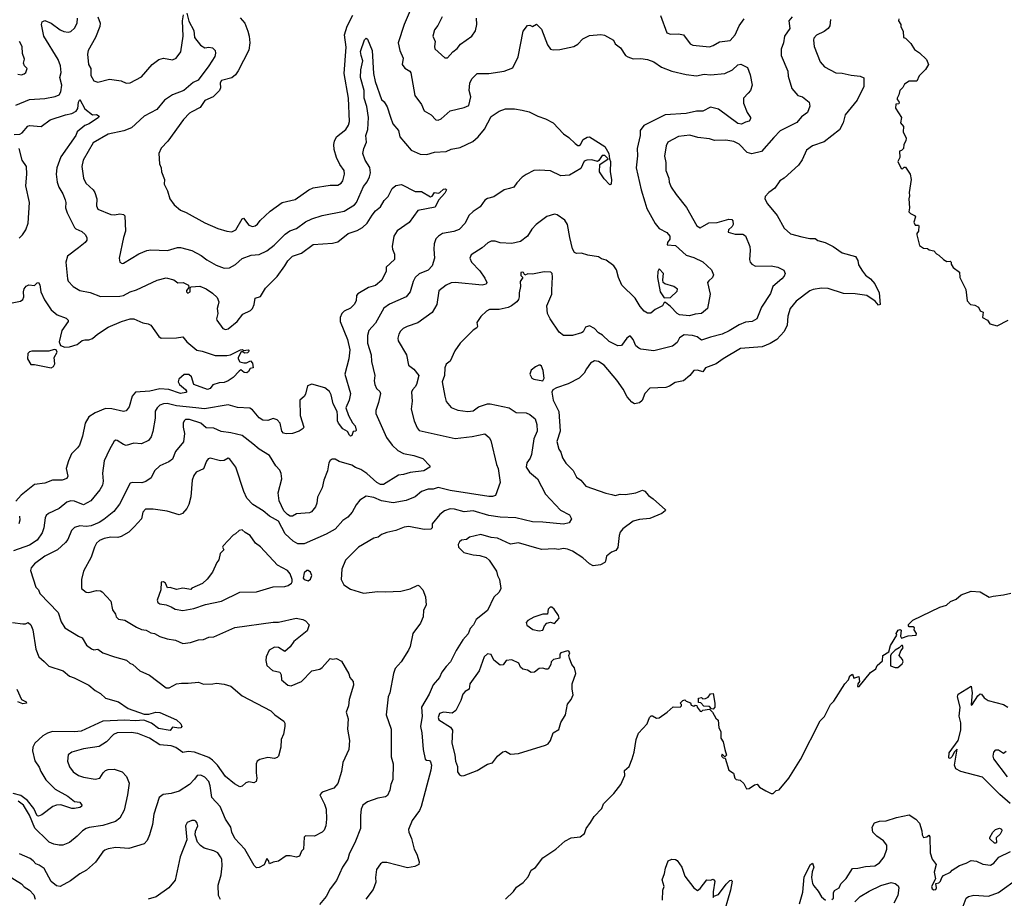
# Model space of a CAD drawing. Extents: x 1678759 to 1859541, y 384609 to 522867.
# Tile 358 of 466: x 1787910 to 1795541, y 419333 to 426143. Entities that reach past the tile are written whole.
import ezdxf

# ---------------------------------------------------------------- set-up
doc = ezdxf.new("R2010")
doc.units = 0

msp = doc.modelspace()

# ---------------------------------------------------------------- linework, layer by layer
at = {"layer": '0CON20XD'}
for points in [[(1787881.1, 425481.1), (1787985.4, 425524.6), (1788105, 425532.5), (1788185, 425547.5), (1788215, 425561.9), (1788229.5, 425585), (1788236.8, 425635), (1788220.3, 425695), (1788230, 425735), (1788226.6, 425785), (1788206.7, 425835), (1788096.8, 426015), (1788078.9, 426105), (1788085, 426126.7), (1788105, 426135.8), (1788155, 426115.7), (1788224.7, 426064.7), (1788252.7, 426052.7), (1788285, 426047.1), (1788305, 426051.8), (1788335, 426077.1), (1788355.3, 426115), (1788358.4, 426155)], [(1789206, 426195), (1789221.9, 426131.9), (1789258.5, 426058.5), (1789265.9, 426005), (1789310.8, 425945), (1789345, 425924), (1789375, 425929.2), (1789405, 425924.2), (1789424.3, 425905), (1789427.3, 425885), (1789421.2, 425858.8), (1789376.2, 425785), (1789292.2, 425675), (1789255, 425655.6), (1789181.4, 425595), (1789095, 425560.8), (1789031.8, 425518.2), (1788972.2, 425447.8), (1788875.6, 425395), (1788775.3, 425304.7), (1788717.6, 425282.4), (1788595, 425256.4), (1788480.5, 425189.5), (1788401.9, 425055), (1788391.9, 425005), (1788404, 424915), (1788422, 424875), (1788478.8, 424825), (1788493, 424803), (1788507.5, 424755), (1788505, 424700), (1788516.7, 424675), (1788615, 424632.5), (1788645, 424630), (1788685, 424638), (1788715, 424632), (1788725, 424622.5), (1788730.6, 424505), (1788714.3, 424455), (1788682, 424295), (1788685, 424262.5), (1788703.6, 424253.6), (1788715, 424256.7), (1788831.9, 424328.1), (1788895, 424354.5), (1788925, 424359.5), (1789055, 424354.4), (1789133.6, 424376.4), (1789156.5, 424376.5), (1789245, 424354.4), (1789316, 424316), (1789361.4, 424281.4), (1789431.4, 424241.4), (1789495, 424217.5), (1789535, 424220), (1789582.5, 424245), (1789635, 424291.4), (1789705, 424317.5), (1789766.9, 424323.1), (1789825, 424350.6), (1789882.9, 424395), (1789968.6, 424481.4), (1790004.6, 424505.4), (1790056, 424525), (1790125, 424576.7), (1790175, 424600), (1790254.6, 424625.4), (1790425, 424658.9), (1790505, 424708.9), (1790520, 424725), (1790575, 424850.8), (1790604.2, 424885.8), (1790621.8, 424925), (1790629.7, 424955), (1790622.4, 424997.6), (1790586.5, 425055), (1790570.5, 425105), (1790577.5, 425145), (1790598.2, 425195), (1790592.5, 425245), (1790607.1, 425292.9), (1790613.3, 425385), (1790599.6, 425469.6), (1790579.6, 425535), (1790578.8, 425595), (1790552.5, 425695), (1790554.6, 425755), (1790569.5, 425825), (1790555.6, 425865), (1790552.3, 425897.7), (1790582.7, 425987.3), (1790595, 425998.8), (1790605, 425993.3), (1790642.5, 425905), (1790650.9, 425725), (1790664.4, 425664.4), (1790713.8, 425523.8), (1790735, 425506.2), (1790757.6, 425467.6), (1790783.3, 425386.7), (1790800.6, 425335), (1790845.4, 425285), (1790856, 425235), (1790945, 425132.5), (1791015, 425101.1), (1791065, 425098.5), (1791125, 425115.5), (1791215, 425121.1), (1791255, 425140.6), (1791325, 425152.2), (1791421.3, 425198.7), (1791464.2, 425235), (1791513.1, 425295), (1791565, 425393.1), (1791625, 425434.4), (1791675, 425451.1), (1791745, 425452.5), (1791805, 425443.1), (1791858.7, 425428.7), (1791925, 425396.2), (1791985, 425376), (1792045, 425343.8), (1792125, 425258), (1792165, 425230), (1792215, 425183.8), (1792235, 425168.8), (1792245, 425168.8), (1792256, 425175), (1792276.2, 425213.8), (1792307.1, 425232.9), (1792325, 425235.8), (1792445, 425161.2), (1792475, 425106.7), (1792480, 425065), (1792489.2, 425045), (1792485.5, 424965), (1792497.1, 424905), (1792495, 424867.5), (1792485, 424863.3), (1792438.8, 424908.8), (1792404.2, 424965), (1792405, 425020), (1792470, 425065), (1792445, 425090), (1792425, 425090), (1792399.3, 425050.7), (1792387, 425043), (1792345, 425057.1), (1792305, 425054.2), (1792285, 425045.8), (1792259.7, 424990.3), (1792171.4, 424938.6), (1792105, 424932.9), (1792025, 424970.4), (1791935, 424976.7), (1791895, 424973.1), (1791835.6, 424944.4), (1791805, 424922), (1791761.7, 424878.3), (1791740, 424845), (1791705, 424835.6), (1791665, 424825.6), (1791585, 424771.4), (1791535, 424757.5), (1791516.2, 424745), (1791478, 424692), (1791425, 424656.9), (1791392, 424625), (1791362, 424565), (1791315, 424517.1), (1791275, 424501.5), (1791186.7, 424485), (1791154.7, 424465.3), (1791136.2, 424443.8), (1791123.3, 424405), (1791118.6, 424365), (1791124, 424295), (1791107.5, 424235), (1791075, 424202.5), (1791005, 424172.7), (1790974, 424146), (1790958.5, 424115), (1790936.9, 424035), (1790904, 423996), (1790775, 423937.8), (1790732.6, 423907.4), (1790668.3, 423791.7), (1790616.9, 423733.1), (1790605.6, 423695.6), (1790605.5, 423635), (1790633.3, 423545), (1790635.6, 423495), (1790661.4, 423385), (1790658.1, 423345), (1790663.3, 423315), (1790674.4, 423285), (1790700.3, 423260.3), (1790705.7, 423245.7), (1790691.1, 423175), (1790670.6, 423115), (1790669.7, 423089.7), (1790753.1, 422905), (1790797.1, 422845), (1790840, 422805), (1790885, 422781.1), (1790965, 422765.5), (1791035, 422742.2), (1791088, 422685), (1791089.2, 422675), (1791042.5, 422645), (1790935, 422633.6), (1790885, 422617.1), (1790845, 422612.2), (1790729.5, 422540.5), (1790705, 422540.3), (1790676.7, 422556.7), (1790600.7, 422625), (1790555, 422655.8), (1790511.5, 422671.5), (1790485, 422690.8), (1790385, 422718.9), (1790355, 422735.6), (1790332.7, 422737.3), (1790315, 422726.7), (1790305, 422707.5), (1790294.3, 422645), (1790266.7, 422575), (1790253.5, 422515), (1790217.6, 422442.4), (1790212.5, 422395), (1790202.2, 422367.8), (1790170.5, 422329.5), (1790155, 422321.1), (1790055, 422312.1), (1790025, 422294.3), (1790005, 422295.5), (1789985, 422306.8), (1789957.8, 422335), (1789920, 422415), (1789912.7, 422475), (1789941.5, 422585), (1789936.5, 422625), (1789925, 422651.2), (1789895.8, 422685), (1789845, 422764.3), (1789764.6, 422814.6), (1789717.5, 422855)], [(1788514.6, 426164.6), (1788532.7, 426115), (1788530.5, 426089.5), (1788497.9, 426005), (1788440.4, 425905), (1788434.6, 425875), (1788442.9, 425795), (1788460.4, 425765), (1788460.2, 425710.2), (1788485, 425670), (1788515, 425658.9), (1788605, 425683.1), (1788695, 425668.6), (1788735, 425650.6), (1788765, 425652.5), (1788855, 425699.5), (1788935.4, 425794.6), (1788988.8, 425835), (1789025, 425844.4), (1789095, 425833.3), (1789122.5, 425845), (1789158.9, 425895), (1789175.6, 426015), (1789170.8, 426135), (1789179.5, 426180.5)], [(1789618.3, 426158.3), (1789654, 426115), (1789678.5, 426055), (1789688.8, 426015), (1789692.3, 425965), (1789685, 425906.7), (1789604.2, 425745.8), (1789581.2, 425715), (1789555, 425692.9), (1789475, 425672.9), (1789463.8, 425655), (1789466, 425615), (1789458.8, 425595), (1789410, 425545), (1789343.5, 425516.5), (1789307.9, 425462.1), (1789245, 425429.2), (1789225, 425418), (1789179.7, 425370.3), (1789058.8, 425201.2), (1789005, 425147.5), (1788987.5, 425105), (1788993.3, 425025), (1789007.5, 424995), (1789010, 424965), (1789031.2, 424905), (1789029.5, 424869.5), (1789055, 424817.5), (1789074, 424755), (1789107.3, 424707.3), (1789156.8, 424666.8), (1789199.3, 424649.3), (1789345, 424569.4), (1789445, 424525.7), (1789515, 424504.2), (1789555, 424499.4), (1789584.3, 424515), (1789635, 424600), (1789645, 424604), (1789685, 424550.6), (1789715, 424541.4), (1789735, 424546), (1789752.7, 424557.3), (1789774.3, 424585.7), (1789850.7, 424659.3), (1789944, 424725), (1790045, 424750), (1790152, 424825), (1790185, 424840.6), (1790315, 424859.4), (1790375, 424861.4), (1790402, 424875), (1790414.6, 424895.4), (1790426.7, 424946.7), (1790425.6, 424975), (1790390.7, 425020.7), (1790366.4, 425075), (1790347.8, 425137.8), (1790343.6, 425175), (1790348.6, 425201.4), (1790365, 425234), (1790438.3, 425291.7), (1790458.1, 425325), (1790465.6, 425355), (1790459.4, 425535), (1790424.1, 425725), (1790439.5, 425930.5), (1790426.4, 426025), (1790447.8, 426092.2), (1790493, 426177)], [(1793896, 426165), (1793870, 426135), (1793878.6, 426075), (1793838.5, 426015), (1793831.1, 425965), (1793812.2, 425915), (1793811.9, 425865), (1793864.2, 425745), (1793867.1, 425705), (1793895, 425610), (1793940, 425555), (1793976.7, 425545), (1794027.5, 425505), (1794033, 425473), (1794016, 425425), (1793969.3, 425390.7), (1793933.6, 425346.4), (1793805, 425280.5), (1793755, 425230), (1793658.9, 425121.1), (1793585, 425104.4), (1793549.2, 425115), (1793485, 425177.3), (1793445, 425199.2), (1793381.7, 425208.3), (1793295, 425205.6), (1793255, 425218.5), (1793165, 425229.5), (1793105, 425249.4), (1793015, 425236.9), (1792934.4, 425195), (1792919.5, 425165), (1792907.1, 425085), (1792918.6, 425035), (1792918.1, 424975), (1792941.9, 424915), (1792944.6, 424884.6), (1792960, 424845), (1792997.6, 424787.6), (1793077.6, 424687.6), (1793157.5, 424545), (1793185, 424530.8), (1793252.3, 424567.7), (1793315, 424572.1), (1793405, 424598.3), (1793430, 424595), (1793437.8, 424585), (1793439.4, 424555), (1793430.8, 424539.2), (1793403.1, 424515), (1793401.2, 424495), (1793455, 424480), (1793515, 424482), (1793535, 424466.7), (1793569.2, 424385), (1793572.5, 424355), (1793565.7, 424285), (1793571.4, 424265), (1793585, 424248), (1793613.2, 424233.2), (1793735, 424235.8), (1793785, 424226), (1793831.2, 424201.2), (1793842, 424175), (1793836.2, 424155), (1793818, 424135), (1793746.1, 424073.9), (1793728, 424022), (1793658.2, 423915), (1793624.2, 423825), (1793587.4, 423802.6), (1793535, 423797.7), (1793485, 423777.8), (1793409, 423731), (1793355, 423706.2), (1793265, 423683.5), (1793195, 423660), (1793160, 423685), (1793125, 423695.3), (1793059.4, 423700.6), (1793025, 423676), (1793005, 423640.8), (1792968.3, 423611.7), (1792825, 423577.5), (1792725, 423590), (1792707.7, 423597.7), (1792684.4, 423614.4), (1792664.5, 423664.5), (1792645, 423690), (1792635, 423690), (1792615.7, 423674.3), (1792575, 423618.8), (1792545, 423616.2), (1792479.3, 423649.3), (1792426.8, 423696.8), (1792395, 423716.2), (1792365, 423748.6), (1792325, 423770), (1792295, 423760), (1792276.2, 423725), (1792265, 423716.2), (1792195, 423696), (1792125, 423696.2), (1792092.1, 423722.1), (1792022, 423825), (1792001.4, 423865), (1791995.6, 423925), (1792033.3, 424015), (1792034.5, 424045.5), (1792040.3, 424150.3), (1792035.8, 424175), (1792025.7, 424185.7), (1791975, 424189.2), (1791885, 424170), (1791847, 424173), (1791825, 424162.5), (1791815, 424182.5), (1791805, 424186.7), (1791795, 424182.5), (1791795, 424160), (1791810, 424145), (1791790, 424115), (1791792, 424075), (1791780, 424025), (1791780, 423995), (1791775.6, 423975), (1791761.9, 423955), (1791722, 423925), (1791695, 423913.3), (1791625, 423898), (1791551.9, 423898.1), (1791527.5, 423885), (1791485, 423843.3), (1791453.3, 423795), (1791457.5, 423765), (1791452.5, 423755), (1791424.3, 423735.7), (1791324.3, 423635.7), (1791282.9, 423577.1), (1791245, 423497.5), (1791215.7, 423474.3), (1791205.6, 423445), (1791203.1, 423385), (1791183.3, 423335), (1791204.3, 423225), (1791215, 423183.3), (1791255, 423136), (1791305.8, 423115.8), (1791382.9, 423107.1), (1791425, 423112.2), (1791465, 423141.4), (1791534.6, 423165.4), (1791555, 423165.6), (1791703.5, 423133.5), (1791757.4, 423097.4), (1791835, 423097.1), (1791865, 423082), (1791905, 423048.8), (1791919.2, 423005), (1791920.6, 422955), (1791894.4, 422895), (1791876.8, 422773.2), (1791866, 422745), (1791840.9, 422709.1), (1791834.5, 422675), (1791862.2, 422635), (1791922.9, 422585), (1791984.4, 422465), (1792102.6, 422342.6), (1792170, 422305), (1792186.7, 422275), (1792167.3, 422242.7), (1792125, 422233.1), (1791965, 422249.5), (1791885, 422251.1), (1791755, 422280.8), (1791635, 422287.1), (1791545, 422300.3), (1791425, 422335.9), (1791355, 422329.1), (1791279.4, 422349.4), (1791245, 422350.5), (1791203.6, 422335), (1791165, 422308.9), (1791108, 422235), (1791107.1, 422205), (1791096.7, 422195), (1791045, 422191.2), (1790924.6, 422215.4), (1790889.3, 422210.7), (1790825, 422184.5), (1790755, 422168.1), (1790715, 422152.9), (1790687.8, 422132.2), (1790655, 422123.1), (1790535, 422054.4), (1790436.3, 421953.7)], [(1794194.4, 426145), (1794189.2, 426095), (1794175.4, 426074.6), (1794145, 426050.6), (1794085, 426022), (1794065, 425998.8), (1794061.4, 425985), (1794066.9, 425935), (1794115, 425816.7), (1794148.3, 425778.3), (1794235, 425730.4), (1794285, 425728.5), (1794355, 425712.3), (1794425, 425706.7), (1794452.3, 425692.3), (1794451.4, 425625), (1794401.7, 425518.3), (1794308, 425405), (1794292.5, 425345), (1794265, 425288.8), (1794145, 425196), (1794055, 425164.3), (1794009.1, 425130.9), (1793975, 425056.2), (1793945.8, 425015), (1793835, 424915.8), (1793802, 424895), (1793762.6, 424837.4), (1793716.7, 424805), (1793687.7, 424772.3), (1793686, 424755), (1793706, 424715), (1793780.8, 424625), (1793835, 424528), (1793883.2, 424483.2), (1793971.1, 424461.1), (1794035, 424446.7), (1794075, 424447.1), (1794095, 424430.8), (1794153.3, 424415), (1794215.5, 424385.5), (1794285, 424336.9), (1794388.1, 424308.1), (1794406.4, 424276.4), (1794412.2, 424242.2), (1794441.4, 424195), (1794465, 424163.8), (1794505, 424133.3), (1794536.9, 424095), (1794571.2, 424025), (1794580, 423935), (1794565, 423930), (1794540.9, 423960.9), (1794474.7, 424004.7), (1794385, 424017.1), (1794295, 424020.7), (1794175, 424060.3), (1794125, 424062.5), (1794058.9, 424051.1), (1794035, 424041.1), (1793928.5, 423961.5), (1793881.4, 423905), (1793864.2, 423845), (1793858.6, 423775), (1793835, 423726.7), (1793777.5, 423665), (1793726.1, 423633.9), (1793665, 423608.2), (1793495.4, 423594.6), (1793362, 423515), (1793308.8, 423475), (1793225, 423444), (1793205, 423412.5), (1793164.2, 423425.8), (1793135, 423424), (1793104.2, 423385), (1793055.3, 423344.7), (1792990.2, 423329.8), (1792946.9, 423303.1), (1792916.7, 423293.3), (1792795, 423286.7), (1792754.1, 423245.9), (1792735, 423190.8), (1792715, 423174.2), (1792675.9, 423165.9), (1792655, 423178), (1792619.2, 423219.2), (1792588.1, 423278.1), (1792538.2, 423348.2), (1792439.5, 423465), (1792395, 423492.7), (1792365, 423499.6), (1792335, 423480.6), (1792302.4, 423437.6), (1792285.9, 423404.1), (1792245, 423365.6), (1792159.8, 423320.2), (1792069.4, 423290.6), (1792042.5, 423275), (1792034.2, 423255.8), (1792044.5, 423195), (1792089.6, 423105), (1792099.6, 422955), (1792072.7, 422872.7), (1792087.5, 422815), (1792105, 422790), (1792117.5, 422747.5), (1792143.3, 422705), (1792199.1, 422649.1), (1792225, 422596.2), (1792258.8, 422575), (1792297, 422527), (1792452, 422472), (1792498.3, 422461.7), (1792525, 422455.7), (1792565, 422464.2), (1792605, 422462.9), (1792684.1, 422475.9), (1792736.4, 422496.4), (1792755, 422487.5), (1792783.3, 422455), (1792820.2, 422430.2), (1792916.2, 422345), (1792913.3, 422335), (1792886.7, 422315), (1792795, 422277.1), (1792715, 422270), (1792665, 422255.6), (1792584.2, 422195.8), (1792565, 422171.9), (1792555.3, 422145), (1792545, 422051.5), (1792530.6, 422029.4), (1792496, 422015), (1792458, 421985), (1792451.2, 421945), (1792444.1, 421935.9), (1792411.2, 421918.8), (1792355, 421910.6), (1792326.3, 421926.3), (1792275, 421972.9), (1792193.3, 422023.3), (1792155, 422037.9), (1792125, 422043.6), (1792085, 422035.5), (1792055, 422041.5), (1791956.6, 422036.6), (1791917, 422047), (1791775, 422089.1), (1791715, 422078.5), (1791613.3, 422125), (1791565, 422130), (1791485, 422152.2), (1791396.8, 422133.2), (1791372.5, 422115), (1791335, 422108.1), (1791317.5, 422095), (1791307.5, 422075), (1791310, 422055), (1791353.3, 422013.3), (1791425.8, 421994.2), (1791475, 421990.8), (1791525, 421974.2), (1791549.2, 421955), (1791605, 421867.5), (1791612, 421835), (1791628, 421805), (1791638.6, 421735), (1791625, 421706.2), (1791585, 421666), (1791535.4, 421564.6), (1791447.3, 421492.7), (1791427.3, 421452.7), (1791402.5, 421425), (1791385, 421384), (1791345, 421337.5), (1791294, 421254), (1791249.4, 421165), (1791215, 421129.2), (1791182.2, 421085), (1791162.9, 421045), (1791115, 420988.8), (1791082.2, 420915), (1791024.4, 420815), (1791028.1, 420745), (1791015.7, 420665), (1791027.8, 420615), (1791035.8, 420485), (1791052.3, 420412.3), (1791062.3, 420402.3), (1791085, 420400), (1791095, 420391.4), (1791102.2, 420365), (1791097.6, 420325), (1791021.1, 420045), (1791007.8, 420012.2), (1790952.2, 419935), (1790924.5, 419865.5), (1790924.6, 419844.6), (1790946.2, 419796.2), (1790966.7, 419715), (1790986.9, 419675), (1791006, 419615), (1791003.3, 419595), (1790971.3, 419578.7), (1790915, 419568.1), (1790755, 419610), (1790720.8, 419609.2), (1790705, 419600), (1790675.8, 419555), (1790668.6, 419495), (1790671.3, 419458.7), (1790650, 419400), (1790591.9, 419325)], [(1790935.8, 426215), (1790890.6, 426105), (1790844.3, 425965), (1790855.6, 425905), (1790882.9, 425845), (1790874.5, 425795), (1790895, 425766.9), (1790933.3, 425745), (1790942.5, 425732.5), (1790971.4, 425555), (1791024, 425485), (1791045, 425438), (1791098, 425405), (1791135, 425366)], [(1791183.1, 426165), (1791150.6, 426099.4), (1791126, 426065), (1791112.5, 426015), (1791130, 425975), (1791124, 425935), (1791128, 425918), (1791205, 425847.5), (1791225, 425847.5), (1791266.2, 425895), (1791299.7, 425920.3), (1791325.4, 425954.6), (1791414, 426015), (1791442.1, 426057.9), (1791452.5, 426105), (1791451.5, 426155)], [(1792876.3, 426176.3), (1792925, 426041.2), (1792955, 426030), (1793015, 426034.4), (1793055, 426025.7), (1793106.8, 425956.8), (1793127, 425947), (1793256, 425934), (1793285, 425942.5), (1793335, 425971.1), (1793417.4, 425982.6), (1793455.5, 426025), (1793485, 426095.6), (1793525, 426150.6)], [(1794725, 426150), (1794720, 426135), (1794740, 426105), (1794738.3, 426088.3), (1794757.5, 426055), (1794760, 426005), (1794775, 426000), (1794817.7, 425957.7), (1794845, 425913.3), (1794885, 425887.5), (1794937.5, 425835), (1794952.5, 425795), (1794931.7, 425758.3), (1794881.7, 425708.3), (1794862.5, 425667.5), (1794805, 425666.2), (1794767, 425643), (1794755, 425617.5), (1794732.5, 425595), (1794725, 425560), (1794710, 425535), (1794710, 425525), (1794725, 425510), (1794727.5, 425495), (1794725, 425490), (1794701.7, 425488.3), (1794698.3, 425458.3), (1794743.3, 425385), (1794736.7, 425345), (1794758.8, 425315), (1794757.5, 425275), (1794780, 425225), (1794777.5, 425205), (1794762.5, 425175), (1794760, 425145), (1794745, 425130), (1794730, 425125), (1794732.5, 425075), (1794716.7, 425045), (1794740.7, 424990.7), (1794751.7, 424988.3), (1794765, 425000), (1794775, 425000), (1794811.2, 424945), (1794818.8, 424905), (1794803.3, 424805), (1794807, 424777), (1794800, 424755), (1794807.5, 424685), (1794802.5, 424655), (1794815, 424640), (1794846.4, 424626.4), (1794852.5, 424615), (1794841.2, 424575), (1794850, 424550), (1794875, 424550), (1794880, 424545), (1794876.7, 424505), (1794862.5, 424485), (1794862.5, 424475), (1794883, 424393), (1794915, 424372.5), (1794945, 424370), (1794958.3, 424358.3), (1794995, 424352.5), (1795015, 424327.5), (1795035, 424317.5), (1795070, 424285), (1795095, 424270), (1795121.7, 424271.7), (1795130, 424265), (1795128.3, 424248.3), (1795143.6, 424223.6), (1795193.3, 424185), (1795196.7, 424145), (1795242.3, 424052.3), (1795253.3, 423965), (1795280, 423935), (1795311.7, 423931.7), (1795342.5, 423915), (1795355, 423887.5), (1795377.5, 423875), (1795372.5, 423835), (1795410, 423815), (1795430, 423785), (1795485, 423770), (1795570, 423815)], [(1791135, 425366), (1791154.1, 425364.1), (1791175.4, 425374.6), (1791245, 425437.8), (1791355, 425461.8), (1791392.2, 425477.8), (1791405.6, 425545), (1791392.9, 425595), (1791398.5, 425651.5), (1791415, 425683.8), (1791454.5, 425725.5), (1791545, 425725.6), (1791665, 425743.3), (1791730.9, 425769.1), (1791774, 425856), (1791811.5, 426055), (1791845, 426098.8), (1791865, 426100.8), (1791885, 426090.6), (1791915, 426107.5), (1791955, 426070.8), (1791999.5, 425949.5), (1792025, 425914.2), (1792045, 425908.5), (1792095, 425912), (1792205.3, 425934.7), (1792235, 425954.4), (1792275, 425994.2), (1792325, 426021.2), (1792415, 426027.5), (1792442.7, 426022.7), (1792512, 425985), (1792525.7, 425955), (1792565.5, 425925.5), (1792605, 425866.7), (1792623.3, 425855), (1792665, 425840), (1792725, 425842.2), (1792774.5, 425834.5), (1792825, 425817.5), (1792885, 425774.4), (1792965.5, 425745.5), (1793075, 425718.5), (1793155, 425707.3), (1793215, 425720), (1793265, 425714.5), (1793375, 425726.5), (1793434, 425755), (1793475, 425794.2), (1793499.1, 425799.1), (1793551.7, 425771.7), (1793571.9, 425715), (1793585.8, 425635), (1793574.2, 425595), (1793555, 425574), (1793520.8, 425535), (1793520.8, 425495), (1793547.5, 425425), (1793574.2, 425385), (1793574, 425375), (1793564.1, 425355.9), (1793535, 425350), (1793505, 425332.5), (1793475, 425337.8), (1793325, 425449.6), (1793265, 425464.6), (1793204.6, 425434.6), (1793155.4, 425435.4), (1793075, 425416.7), (1792913.5, 425406.5), (1792746.2, 425323.8), (1792719.2, 425285), (1792718.1, 425245), (1792696.5, 425145), (1792697.9, 425087.9), (1792688.9, 424995), (1792725.6, 424825), (1792755, 424732.5), (1792769.3, 424679.3), (1792834.6, 424564.6), (1792866, 424525), (1792924.3, 424494.3), (1792947.7, 424465), (1792948, 424442), (1792930, 424415), (1792928.8, 424398.8), (1792992.3, 424392.3), (1793075, 424318.6), (1793135, 424299.1), (1793205, 424266.5), (1793272.5, 424205), (1793288, 424165), (1793280, 424145), (1793250.2, 424119.8), (1793241.5, 424105), (1793260.4, 424015), (1793242, 423905), (1793193.3, 423865), (1793145, 423861.5), (1793101.5, 423848.5), (1793025, 423855.5), (1793005, 423866.7), (1792955, 423920.6), (1792915, 423951.2), (1792905, 423950), (1792892.5, 423925), (1792835, 423896), (1792802.1, 423867.9), (1792775, 423868.5), (1792749.4, 423885), (1792719.1, 423919.1), (1792681.2, 423985), (1792578, 424085), (1792550.8, 424145), (1792535, 424203.3), (1792515, 424235.8), (1792455, 424278), (1792419.3, 424289.3), (1792395, 424306.2), (1792313, 424317), (1792265, 424333.8), (1792225, 424330.8), (1792208.8, 424338.8), (1792195, 424367.5), (1792172.7, 424455), (1792156.2, 424556.2), (1792135, 424588), (1792075, 424630), (1792055, 424636.7), (1791995, 424616.7), (1791913.3, 424555), (1791879.5, 424520.5), (1791845.7, 424464.3), (1791792.5, 424425), (1791725, 424409.2), (1791635, 424414.4), (1791595, 424425.6), (1791565, 424425.6), (1791537.4, 424412.6), (1791494.6, 424375.4), (1791408.7, 424321.3), (1791398.9, 424295), (1791411.9, 424265), (1791475.4, 424195.4), (1791515, 424138.8), (1791529.2, 424105), (1791525.7, 424094.3), (1791494.4, 424085.6), (1791285, 424106.2), (1791255, 424102.5), (1791214.7, 424085.3), (1791157.3, 424042.7), (1791141.9, 423935), (1791107.3, 423872.7), (1790995, 423793.3), (1790913.8, 423766.2), (1790881.1, 423748.9), (1790860.7, 423729.3), (1790847.5, 423705), (1790841.4, 423675), (1790844.2, 423655), (1790908.5, 423545), (1790923.1, 423465), (1790964, 423435), (1791002.9, 423385), (1790985.8, 423315), (1790975, 423296.2), (1790954.2, 423275), (1790945.8, 423255), (1790950.6, 423185), (1790943.1, 423125), (1790967.1, 423035), (1790989.7, 422979.7), (1791005, 422960), (1791285, 422896.5), (1791417.6, 422912.4), (1791515, 422934.3), (1791548.8, 422905), (1791562.3, 422882.3), (1791604.5, 422694.5), (1791619.2, 422665), (1791633.3, 422555), (1791598.8, 422455), (1791575, 422447.8), (1791545, 422448.5), (1791245.3, 422494.7), (1791153.2, 422516.8), (1791115, 422504.2), (1791075, 422503.5), (1791025, 422486.8), (1790975, 422445.6), (1790905, 422415.6), (1790805, 422398.5), (1790714.8, 422414.8), (1790655, 422440), (1790595, 422451.2), (1790545, 422418.8), (1790517.3, 422382.7), (1790486.2, 422325), (1790452.1, 422287.9), (1790415, 422261.4), (1790354.2, 422195), (1790285, 422154.5), (1790115, 422079.5), (1790065, 422080.6), (1790030.1, 422100.1), (1789967.1, 422157.1), (1789914.6, 422255), (1789847.1, 422295), (1789797.1, 422335), (1789717.5, 422385), (1789670, 422435), (1789647.8, 422485), (1789585.4, 422675.4), (1789537.6, 422737.6), (1789525, 422744.4), (1789493.8, 422726.2), (1789465, 422722.6), (1789385, 422743.3), (1789371.2, 422738.8), (1789357.7, 422722.3), (1789335, 422660.6), (1789278, 422635), (1789259.7, 422610.3), (1789247.1, 422575), (1789235.6, 422445), (1789220.6, 422385), (1789205, 422354), (1789172, 422315), (1789145, 422304.3), (1789053.2, 422333.2), (1788945, 422350), (1788885, 422350), (1788865, 422326.2), (1788853.2, 422275), (1788798, 422212), (1788755, 422170.9), (1788695, 422136.2), (1788669.5, 422130.5), (1788615, 422131.8), (1788565, 422121.5), (1788528, 422105), (1788505.4, 422084.6), (1788488.9, 422055), (1788465, 421976.2), (1788405, 421867.5), (1788388.6, 421805), (1788390, 421735), (1788425, 421705.7), (1788445, 421704.4), (1788505, 421720), (1788535, 421715.8), (1788547.9, 421707.9), (1788615, 421636.7), (1788629.3, 421569.3), (1788652.5, 421535), (1788657.5, 421515), (1788675, 421497.1), (1788725, 421487.5), (1788815, 421434.3), (1788855, 421417.5), (1788890.9, 421410.9), (1788925, 421391.4), (1788955, 421385.7), (1788995, 421363.3), (1789053.6, 421343.6), (1789117.5, 421335), (1789175, 421308.8), (1789234.4, 421315.6), (1789295, 421335.6), (1789335, 421338.6), (1789375, 421355.7), (1789415, 421360.8), (1789577.9, 421432.1), (1789874.1, 421474.1), (1789915, 421474.4), (1790053.9, 421503.9), (1790103.9, 421493.9), (1790125, 421482.5), (1790153.3, 421453.3), (1790138, 421405), (1790035, 421323.5), (1790005, 421283.1), (1789965, 421245.8), (1789915, 421276.4), (1789885, 421278.5), (1789844.2, 421255), (1789821.4, 421205), (1789817.5, 421175), (1789825, 421136.7), (1789868, 421098), (1789925.4, 421085), (1789937.3, 421065), (1789938.6, 421025), (1789988.8, 420985), (1790015, 420979.4), (1790095, 421012.7), (1790175, 421097.1), (1790235, 421109.2), (1790255, 421120.8), (1790315, 421192.5), (1790335, 421187.5), (1790365, 421192.5), (1790405, 421171.2), (1790461.7, 421071.7), (1790467.5, 421045), (1790493.9, 421013.9), (1790495.8, 420985), (1790462.5, 420875), (1790459.2, 420825), (1790441.4, 420775), (1790455.7, 420725), (1790450, 420645), (1790466.6, 420556.6), (1790460, 420485), (1790414, 420385), (1790402.9, 420315), (1790376.2, 420223.8), (1790345, 420186), (1790253.8, 420155), (1790235.8, 420135), (1790272.1, 420062.1), (1790285.6, 420025), (1790288.6, 419945), (1790282.5, 419895), (1790269.1, 419860.9), (1790255, 419846), (1790195, 419813.8), (1790125, 419816.7), (1790115, 419807.5), (1790110, 419715), (1790095, 419697.5), (1790079.5, 419660.5), (1790055, 419651.2), (1790005, 419663.3), (1789975, 419661.2), (1789915, 419620), (1789875, 419613.3), (1789845, 419600), (1789838.8, 419625), (1789825, 419642.5), (1789805, 419592.5), (1789765, 419572.5), (1789745, 419570), (1789725.9, 419585.9), (1789654.4, 419715), (1789576.9, 419796.9), (1789553.1, 419845), (1789547.1, 419885), (1789504.4, 419945), (1789463.3, 420043.3), (1789399.4, 420115), (1789386.6, 420203.4), (1789375, 420238.6), (1789345, 420271.4), (1789315, 420287.1), (1789285, 420284), (1789265, 420256.2), (1789225.5, 420214.5), (1789145, 420162.9), (1789085, 420144.3), (1789021.7, 420138.3), (1788992, 420115), (1788950.6, 419985), (1788940, 419905), (1788916.4, 419823.6), (1788898.7, 419781.3), (1788875, 419754.4), (1788755, 419720), (1788654.5, 419725.5), (1788594.5, 419715.5), (1788570, 419705), (1788555, 419693.8), (1788496.4, 419613.6), (1788428.1, 419551.9), (1788375, 419522), (1788302.3, 419467.7), (1788223.8, 419423.8), (1788195, 419428.8), (1788154.1, 419464.1), (1788099.4, 419565), (1788060.9, 419590.9), (1788035, 419600), (1788014.4, 419624.4), (1787990.3, 419640.3), (1787907.6, 419677.6)], [(1787895, 425720), (1787925, 425716.2), (1787945, 425722.5), (1787957.5, 425735), (1787967.5, 425765), (1787946.7, 425785), (1787940, 425805), (1787946.1, 425836.1), (1787930.7, 425880.7), (1787928.8, 425935), (1787908.8, 425975)], [(1787867.4, 425252.6), (1787911.2, 425255), (1787929.5, 425265), (1787973.1, 425316.9), (1787985, 425322.9), (1788075, 425314.4), (1788145, 425368.2), (1788265, 425406.4), (1788315, 425416.2), (1788348.1, 425435), (1788360, 425455), (1788366, 425505), (1788375, 425523.3), (1788415, 425451.4), (1788475, 425406), (1788505, 425409.2), (1788526.7, 425395), (1788521.2, 425385), (1788448.6, 425335), (1788415, 425322.1), (1788355.5, 425275), (1788343.8, 425245), (1788228.7, 425081.3), (1788197.3, 424995), (1788193.7, 424946.3), (1788200, 424885), (1788213.6, 424845), (1788244, 424794), (1788263, 424747), (1788268.2, 424725), (1788265.8, 424685), (1788277.1, 424645), (1788335, 424532), (1788345, 424521.4), (1788391.1, 424501.1), (1788417.5, 424477.5), (1788431.1, 424455), (1788430.6, 424435), (1788417.1, 424415), (1788364.7, 424375.3), (1788280.5, 424309.5), (1788266.7, 424265), (1788279.4, 424135), (1788286.6, 424116.6), (1788324.5, 424074.5), (1788375, 424043.1), (1788455, 424028.6), (1788535, 423998.1), (1788685, 424000), (1788715, 424006.5), (1788765, 424034.5), (1788815, 424048.1), (1788975, 424124.4), (1789045, 424142.5), (1789105.6, 424125.6), (1789135, 424104), (1789177, 424107), (1789217.5, 424085), (1789221.7, 424068.3), (1789203.3, 424045), (1789203.3, 424033.3), (1789213.6, 424023.6), (1789230, 424035), (1789230, 424065), (1789238.3, 424071.7), (1789305, 424078.1), (1789355, 424056.9), (1789404.6, 424024.6), (1789440.3, 423990.3), (1789452.5, 423955), (1789447.1, 423932.9), (1789440, 423905), (1789446, 423865), (1789434, 423825), (1789436.7, 423815), (1789485, 423749.2), (1789505, 423742.2), (1789525, 423748.1), (1789594.3, 423805), (1789639.5, 423860.5), (1789699.7, 423890.3), (1789715, 423903.8), (1789727.5, 423935), (1789735.9, 423984.1), (1789775, 423996.7), (1789815, 424061.2), (1789905, 424151.4), (1789965.9, 424234.1), (1789988.6, 424275), (1790025, 424309.2), (1790095, 424333.3), (1790185, 424399.4), (1790335, 424410.8), (1790375, 424421.4), (1790454.7, 424485.3), (1790525, 424509.1), (1790567, 424533), (1790601.9, 424565), (1790641.6, 424628.4), (1790667.1, 424662.9), (1790705, 424692), (1790735, 424741.2), (1790766.2, 424773.8), (1790796.2, 424835), (1790825, 424858), (1790870, 424865), (1790975, 424811.2), (1791025, 424812), (1791095, 424770), (1791106.7, 424775), (1791125, 424802.5), (1791155, 424798.8), (1791167.3, 424802.7), (1791195, 424828.8), (1791211.2, 424831.2), (1791218, 424825), (1791205, 424798), (1791155.5, 424745), (1791130.8, 424689.2), (1790996.2, 424665), (1790929.1, 424570.9), (1790834.6, 424505.4), (1790809.4, 424465), (1790797.1, 424385), (1790798.6, 424365), (1790815.7, 424325), (1790814.4, 424285.6), (1790750, 424225), (1790750, 424195), (1790716.4, 424125), (1790666.7, 424083.3), (1790612.7, 424067.3), (1790530.7, 424019.3), (1790520, 424005), (1790516.9, 423965), (1790502.9, 423935), (1790475, 423907.1), (1790425.8, 423885), (1790405.8, 423865), (1790392.5, 423835), (1790394.3, 423805), (1790451.8, 423665), (1790468.5, 423585), (1790461.9, 423515), (1790430.8, 423395), (1790474.4, 423245), (1790462.5, 423195), (1790437.5, 423135), (1790457.8, 423075), (1790489.3, 423019.3), (1790510.9, 422995), (1790517.6, 422962.4), (1790515, 422953.3), (1790495, 422950), (1790485, 422920), (1790475, 422916.2), (1790465, 422922), (1790450, 422950), (1790415, 422972.5), (1790381.1, 423015), (1790373.6, 423035), (1790372.5, 423075)], [(1787905, 424448.5), (1787930.6, 424475), (1787956.7, 424513.3), (1787974.5, 424565), (1787984.7, 424725), (1787957.8, 424855), (1787964.7, 424945), (1787961.3, 425005), (1787929.1, 425055), (1787904.5, 425144.5)], [(1792905, 423988), (1792955, 423990), (1793005, 424040), (1793007.5, 424055), (1792980, 424075), (1792910, 424095), (1792897.5, 424105), (1792893.8, 424126.2), (1792900, 424175), (1792865, 424212.5), (1792855, 424192.5), (1792852.7, 424145), (1792875, 424032.5), (1792905, 423988)], [(1787852.6, 423947.4), (1787915, 423962), (1787933.8, 423975), (1787942.5, 423995), (1787938.1, 424035), (1787943.3, 424056.7), (1787961.2, 424078.8), (1787981.4, 424088.6), (1788025, 424083.1), (1788045, 424104), (1788056.6, 424106.6), (1788066.9, 424086.9), (1788073.3, 424033.3), (1788100.9, 423970.9), (1788153.8, 423893.8), (1788200, 423855), (1788270.3, 423830.3), (1788286.7, 423815), (1788286.7, 423805), (1788235.6, 423734.4), (1788216.2, 423645), (1788225, 423617.5), (1788260, 423605), (1788296.9, 423606.9), (1788355, 423625.6), (1788395, 423655.7), (1788415, 423662.5), (1788445, 423661.4), (1788475, 423672.9), (1788513.1, 423706.9), (1788595, 423758.9), (1788700, 423805), (1788765, 423825.5), (1788795, 423824.4), (1788865, 423792.5), (1788905.7, 423785.7), (1788925.8, 423775.8), (1788987.5, 423687.5), (1789005.7, 423675.7), (1789125, 423676.7), (1789175, 423685.8), (1789206, 423645), (1789282.2, 423582.2), (1789325, 423574.3), (1789425, 423541.4), (1789515, 423540.5), (1789543.7, 423546.3), (1789620, 423585), (1789636.1, 423586.1), (1789645, 423580), (1789680, 423585), (1789687.5, 423575), (1789675, 423560), (1789655, 423557.5), (1789635, 423570), (1789625, 423562.5), (1789603.3, 423525), (1789603.6, 423513.6), (1789615, 423490), (1789647, 423483), (1789667, 423483), (1789698.3, 423498.3), (1789715, 423480), (1789720, 423445), (1789695, 423440), (1789683.3, 423415), (1789670, 423405), (1789649.3, 423409.3), (1789625, 423430), (1789610.7, 423419.3), (1789565, 423370.8), (1789526.7, 423345), (1789495, 423330), (1789455, 423327.5), (1789408, 423312), (1789385, 423284.3), (1789365, 423276.2), (1789260, 423315), (1789242.5, 423375), (1789221.7, 423391.7), (1789185, 423392.5), (1789143.6, 423356.4), (1789137.5, 423335), (1789147.5, 423315), (1789196.1, 423276.1), (1789203.3, 423265), (1789203.3, 423255), (1789197.6, 423252.4), (1789155, 423245.6), (1789065, 423275.6), (1788995, 423281.2), (1788917.5, 423265), (1788808, 423255), (1788782.2, 423225), (1788758.5, 423141.5), (1788735, 423111.2), (1788715, 423106.2), (1788625, 423126.9), (1788575, 423128.5), (1788494.4, 423095.6), (1788446.5, 423065), (1788416.2, 423015), (1788397.8, 422915), (1788374.3, 422845), (1788358, 422825), (1788311.1, 422778.9), (1788288, 422725), (1788271.2, 422665), (1788283.8, 422605), (1788275, 422587.5), (1788240, 422575), (1788165, 422573.5), (1788105, 422551.4), (1788025, 422540.8), (1787921.9, 422458.1), (1787879.5, 422410.5)], [(1788155, 423443.8), (1788171.2, 423455), (1788181.4, 423475), (1788178, 423525), (1788201.2, 423565), (1788193.6, 423583.6), (1788176.1, 423586.1), (1788136.7, 423573.3), (1788005, 423574.4), (1787985, 423567.5), (1787973.8, 423555), (1787970, 423515), (1787995, 423470), (1788025, 423470), (1788155, 423443.8)], [(1791965, 423344), (1791975.8, 423364.2), (1791968, 423425), (1791955, 423456.7), (1791945, 423466.2), (1791933.6, 423466.4), (1791906.4, 423453.6), (1791873.6, 423426.4), (1791862.5, 423395), (1791880, 423365), (1791895, 423356), (1791965, 423344)], [(1790372.5, 423075), (1790370, 423105), (1790340, 423165), (1790323.9, 423235), (1790310.4, 423260.4), (1790275, 423288.5), (1790175, 423319.2), (1790141.4, 423305), (1790125, 423240), (1790115, 423223.3), (1790080, 423195), (1790082.5, 423075), (1790111.8, 422985), (1790106.5, 422975), (1790075.4, 422954.6), (1790025, 422936.2), (1789975, 422932.7), (1789955, 422937.3), (1789940.9, 422955), (1789928.5, 423015), (1789905, 423042.5), (1789875, 423052.5), (1789834.3, 423035.7), (1789795, 423038.5), (1789765, 423057.8), (1789715, 423118.6), (1789692.6, 423132.6), (1789598.3, 423138.3), (1789525, 423157.5), (1789342.1, 423127.9), (1789275, 423134.3), (1789125, 423149.4), (1789052.3, 423167.7), (1789023.5, 423166.5), (1788995, 423154.4), (1788974.3, 423135), (1788960.7, 423109.3), (1788959.5, 423055), (1788942.1, 422952.1), (1788929.9, 422910.1), (1788908.4, 422881.6), (1788855, 422855.8), (1788795, 422861.5), (1788735, 422842.9), (1788715, 422849.4), (1788665, 422882.5), (1788655, 422884), (1788643.2, 422876.8), (1788605, 422812), (1788565.6, 422725), (1788552.4, 422627.6), (1788557.5, 422565), (1788552.5, 422535), (1788531.7, 422498.3), (1788460.6, 422415), (1788405, 422383.1), (1788335, 422411.5), (1788305, 422413.6), (1788275, 422402.2), (1788215.8, 422354.2), (1788133.8, 422315), (1788115, 422298.8), (1788106.9, 422283.1), (1788096.9, 422205), (1788084.4, 422165), (1788045, 422109.5), (1787985, 422071.3), (1787862.9, 422025)], [(1789717.5, 422855), (1789635, 422920), (1789545, 422941.5), (1789470.9, 422950.9), (1789415, 422976.1), (1789355, 422980), (1789314.2, 423015), (1789225, 423045.4), (1789195, 423044.4), (1789183.3, 423035), (1789176.5, 423015), (1789176.4, 422985), (1789188.2, 422935), (1789178.3, 422871.7), (1789118.1, 422795), (1789095, 422738), (1789066, 422715), (1788995, 422684.3), (1788954.2, 422645), (1788927.6, 422592.4), (1788886.5, 422563.5), (1788856.6, 422553.4), (1788784.4, 422555.6), (1788765, 422550), (1788683, 422387), (1788639.2, 422330.8), (1788561.3, 422268.7), (1788525.3, 422244.7), (1788465, 422220), (1788425, 422215.3), (1788375, 422220.5), (1788333.5, 422206.5), (1788311.9, 422185), (1788282.2, 422115), (1788265, 422090), (1788202.5, 422035), (1788104, 421985), (1788024.5, 421925.5), (1787998.8, 421895), (1787994.2, 421875), (1788035.6, 421745.6), (1788056, 421725), (1788066, 421695), (1788208.7, 421548.7), (1788232.5, 421475), (1788260.3, 421430.3), (1788365, 421364), (1788393, 421353), (1788428.1, 421295), (1788466.3, 421266.3), (1788485, 421259.5), (1788515, 421262.9), (1788555, 421235.7), (1788645, 421204.3), (1788737.6, 421177.6), (1788763.8, 421155), (1788786.2, 421145), (1788841.2, 421095), (1788915, 421063.1), (1789045, 420963.1), (1789068.8, 420965), (1789125, 420996.2), (1789165, 421001.2), (1789215, 421000), (1789295, 421009.2), (1789335, 420993.8), (1789406, 420994), (1789435, 421000), (1789495, 420993.8), (1789545, 420977.5), (1789635, 420902.5), (1789855.5, 420785.5), (1789888, 420755), (1789957, 420707), (1789965, 420690), (1789965.5, 420665), (1789955.5, 420605), (1789935.7, 420565), (1789933.1, 420505), (1789914.5, 420435), (1789905, 420423.6), (1789885, 420416.9), (1789834, 420424), (1789770, 420410), (1789749.2, 420395), (1789742.9, 420375), (1789742, 420305), (1789748, 420265), (1789743, 420237), (1789725, 420227.5), (1789685, 420236.7), (1789661.7, 420228.3), (1789635, 420202.5), (1789615, 420196.7), (1789575, 420220), (1789505, 420276.5), (1789442.2, 420365), (1789404.5, 420404.5), (1789375, 420423.3), (1789264.5, 420465.5), (1789215, 420470.5), (1789175, 420463.1), (1789121, 420501), (1789084.4, 420514.4), (1788995, 420521.4), (1788915, 420573.4), (1788825, 420611.1), (1788775, 420618.2), (1788664.1, 420615.9), (1788638.1, 420601.9), (1788583.5, 420546.5), (1788525, 420508.5), (1788405, 420491.5), (1788313.6, 420466.4), (1788284.4, 420445.6), (1788280, 420395), (1788295, 420351.2), (1788325, 420314.2), (1788365, 420284.4), (1788405, 420271.1), (1788495, 420256.9), (1788531.2, 420265), (1788555.5, 420304.5), (1788575, 420324), (1788595, 420332.5), (1788643, 420333), (1788705, 420312), (1788736.6, 420276.6), (1788757.1, 420225), (1788745.4, 420134.6), (1788719.4, 420015), (1788685, 419954), (1788652.4, 419927.6), (1788555, 419896.8), (1788448.1, 419881.9), (1788426.2, 419873.8), (1788395.4, 419854.6), (1788356.2, 419813.8), (1788295, 419766.2), (1788245, 419745.7), (1788215, 419744.4), (1788173.4, 419753.4), (1788138.3, 419768.3), (1788123.2, 419783.2), (1788027.5, 419877.5), (1787985, 419976.9), (1787938, 420055), (1787896.9, 420085)], [(1787909.4, 422295), (1787911.1, 422265), (1787903.5, 422235)], [(1789175, 421564.3), (1789260.3, 421579.7), (1789350.3, 421609.7), (1789475, 421636.9), (1789615, 421705.6), (1789745, 421709.4), (1789875, 421748.1), (1789965, 421750.6), (1789991.7, 421758.3), (1790016.2, 421775), (1790022, 421785), (1790020.8, 421805), (1790005, 421848.8), (1789985.7, 421875), (1789908, 421915), (1789775, 422056.7), (1789736.7, 422085), (1789695.7, 422145.7), (1789657, 422167), (1789635, 422190), (1789610, 422185), (1789583, 422157), (1789565, 422147.5), (1789487.5, 422065), (1789482.5, 422055), (1789492.5, 422035), (1789463.3, 422005), (1789453.6, 421956.4), (1789437.5, 421935), (1789405, 421860), (1789363, 421807), (1789326.1, 421773.9), (1789245, 421737.5), (1789235, 421727.5), (1789175, 421737.5), (1789125, 421727.5), (1789075, 421742.5), (1789055, 421740), (1789040, 421775), (1789025, 421786.7), (1789005, 421782.5), (1789002.9, 421725), (1788975.5, 421645), (1788981.4, 421625), (1788995, 421615.8), (1789045, 421608), (1789083.2, 421593.2), (1789115, 421573.1), (1789175, 421564.3)], [(1790436.3, 421953.7), (1790406.9, 421885), (1790402.3, 421805), (1790421.7, 421761.7), (1790475, 421728.6), (1790575, 421698), (1790685, 421711.4), (1790745, 421707.1), (1790865, 421713.3), (1790937.3, 421732.7), (1790995, 421758.8), (1791006, 421756), (1791033.8, 421725), (1791055, 421670), (1791060, 421605), (1791040, 421565), (1791036, 421515), (1791015.7, 421464.3), (1790956.7, 421385), (1790936.2, 421285), (1790923.8, 421255), (1790866, 421165), (1790820.8, 421115), (1790807.5, 421075), (1790778.2, 420925), (1790766.3, 420893.7), (1790756.7, 420825), (1790750, 420755), (1790788.6, 420645), (1790788.8, 420428.8), (1790805.6, 420375), (1790801.4, 420255), (1790785.8, 420215), (1790778.3, 420171.7), (1790759.4, 420130.6), (1790745, 420118.8), (1790685, 420109.4), (1790605, 420081.5), (1790570, 420055), (1790557.1, 420025), (1790550, 419975), (1790550, 419875), (1790513.1, 419775), (1790463.1, 419675), (1790453, 419637), (1790412.5, 419575), (1790365, 419470), (1790315.8, 419405), (1790284.4, 419345.6), (1790234.2, 419285)], [(1790145, 421794.3), (1790165, 421806.2), (1790174.4, 421835), (1790165, 421861.2), (1790145, 421874.2), (1790135, 421872.5), (1790115.8, 421855), (1790106.7, 421815), (1790114.3, 421804.3), (1790145, 421794.3)], [(1792287.1, 419835), (1792300, 419875), (1792335, 419920), (1792362.1, 419967.9), (1792420.5, 420029.5), (1792435, 420066.2), (1792515, 420146.2), (1792568, 420215), (1792600, 420285), (1792596.4, 420323.6), (1792633.8, 420355), (1792658, 420415), (1792672.5, 420465), (1792687.3, 420562.7), (1792706.1, 420613.9), (1792773.6, 420686.4), (1792792.5, 420735), (1792805, 420747.5), (1792815, 420747.5), (1792845, 420728.8), (1792865, 420731.2), (1792927.5, 420775), (1792975, 420817.5), (1793030, 420815), (1793040, 420825), (1793040, 420835), (1793030, 420845), (1793050, 420865), (1793065, 420870), (1793075, 420860), (1793108.3, 420848.3), (1793115, 420830), (1793135, 420822.5), (1793145, 420830), (1793158.3, 420828.3), (1793160, 420815), (1793185, 420782.5), (1793195, 420780), (1793205, 420790), (1793255, 420800), (1793280, 420775), (1793305, 420730), (1793322.5, 420712.5), (1793327.5, 420655), (1793343.3, 420625), (1793343.3, 420575), (1793362.5, 420545), (1793376.2, 420486.2), (1793387, 420443), (1793375, 420430), (1793355, 420450), (1793350, 420435), (1793361.7, 420421.7), (1793378.3, 420418.3), (1793406.4, 420326.4), (1793443, 420303), (1793452.5, 420265), (1793462.5, 420255), (1793495, 420247.5), (1793521.7, 420221.7), (1793542, 420182), (1793565, 420183.8), (1793605, 420211.2), (1793625, 420217.5), (1793645, 420193.3), (1793692.5, 420165), (1793734.2, 420144.2), (1793750, 420145), (1793772.7, 420167.3), (1793795, 420174), (1793871.1, 420265), (1793961.6, 420408.4), (1794115, 420708.6), (1794148.1, 420741.9), (1794194.3, 420835), (1794220.3, 420859.7), (1794305, 420996.2), (1794333.8, 421026.2), (1794345, 421056.7), (1794365, 421070), (1794375, 421040), (1794415, 421052.5), (1794417.7, 421012.3), (1794406.7, 420995), (1794403.3, 420975), (1794417.5, 420975), (1794505, 421082.5), (1794545, 421112.5), (1794555, 421137.5), (1794596.1, 421173.9), (1794600, 421215), (1794646.2, 421243.8), (1794658.3, 421291.7), (1794707, 421373), (1794703.3, 421385), (1794719.3, 421410.7), (1794735, 421417.5), (1794741.7, 421411.7), (1794737.5, 421365), (1794745, 421350), (1794795, 421367.5), (1794858.3, 421371.7), (1794860, 421385), (1794842.5, 421415), (1794845, 421430), (1794835, 421437.5), (1794805, 421437.5), (1794797.5, 421445), (1794797.5, 421455), (1794831.7, 421488.3), (1795040.4, 421589.6), (1795094, 421605), (1795125, 421634.2), (1795168.3, 421651.7), (1795207.5, 421685), (1795285, 421714), (1795355, 421707.5), (1795425, 421668), (1795454.5, 421674.5), (1795535, 421684.2), (1795591.6, 421698.4)], [(1791935, 421406.7), (1791965, 421412.5), (1791977.5, 421445), (1791994.2, 421465.8), (1792023.6, 421473.6), (1792055, 421462.5), (1792090, 421505), (1792086.7, 421525), (1792053.3, 421575), (1792035, 421588.8), (1792020.5, 421589.5), (1792006.7, 421575), (1792000, 421535), (1791965, 421536.2), (1791895, 421513.3), (1791847.5, 421485), (1791835, 421470), (1791840, 421450), (1791886.1, 421416.1), (1791935, 421406.7)], [(1787855, 421470), (1787935, 421460), (1787955, 421460), (1787975, 421470), (1787995, 421452.5), (1788012.2, 421415), (1788035, 421264.2), (1788057.1, 421205), (1788099.1, 421169.1), (1788135, 421132.5), (1788247.2, 421097.2), (1788295, 421054.3), (1788333, 421043), (1788445, 420986.2), (1788494.4, 420944.4), (1788535, 420921.4), (1788575, 420884.2), (1788675, 420856), (1788750, 420805), (1788875, 420758.9), (1788910, 420760), (1788965, 420775.5), (1788995, 420772.5), (1789125, 420717.5), (1789158.8, 420685), (1789166.7, 420665), (1789157.5, 420655), (1789142.3, 420652.3), (1789095, 420660), (1789075, 420633.1), (1788985, 420649.6), (1788931.1, 420691.1), (1788872.9, 420712.9), (1788805, 420708.5), (1788723.9, 420713.9), (1788555.3, 420704.7), (1788385, 420629.3), (1788335, 420623.9), (1788163.9, 420626.1), (1788125, 420613.5), (1788088.7, 420591.3), (1788027.5, 420535), (1788011.4, 420505), (1788009.2, 420475), (1788027.6, 420397.6), (1788060.3, 420350.3), (1788073.5, 420315), (1788111.9, 420251.9), (1788185, 420178.1), (1788284, 420125), (1788335, 420082), (1788375, 420076.9), (1788390.8, 420055), (1788388.8, 420045), (1788375, 420035.7), (1788335, 420027.8), (1788315, 420028.9), (1788227.6, 420057.6), (1788194.4, 420054.4), (1788166.8, 420043.2), (1788081.1, 419978.9), (1788055, 419969.5), (1788045, 419972.5), (1788018.2, 420028.2), (1787970.9, 420090.9), (1787919.1, 420129.1), (1787860.4, 420145)], [(1794715, 421122.5), (1794749.5, 421150.5), (1794756.7, 421165), (1794753.3, 421185), (1794726.7, 421215), (1794738.3, 421251.7), (1794756.7, 421275), (1794751.7, 421291.7), (1794745, 421292.5), (1794726.2, 421273.8), (1794694.5, 421255.5), (1794663.9, 421226.1), (1794658, 421212), (1794660, 421135), (1794695, 421122.5), (1794715, 421122.5)], [(1791335, 420282.5), (1791355, 420284), (1791455, 420324.2), (1791535, 420371.4), (1791575, 420382.5), (1791614, 420435), (1791655, 420468), (1791675, 420473.3), (1791715, 420451.2), (1791775, 420454.2), (1791985, 420518.8), (1792005, 420530), (1792024.2, 420555.8), (1792043.8, 420615), (1792087.9, 420642.1), (1792104.4, 420695.6), (1792139.2, 420755), (1792155, 420837.5), (1792183.8, 420875), (1792200.7, 420909.3), (1792191.2, 420955), (1792191.2, 420995), (1792220, 421075), (1792208.8, 421118.8), (1792188.8, 421145), (1792171.2, 421195), (1792166.7, 421215), (1792173.3, 421235), (1792165, 421247.5), (1792155, 421250), (1792103.9, 421236.1), (1792097.5, 421225), (1792097.5, 421195), (1792047, 421183), (1792030, 421165), (1792027.5, 421145), (1792005, 421110), (1791988.3, 421108.3), (1791965, 421117.5), (1791936.7, 421113.3), (1791900, 421085), (1791875, 421083.8), (1791845, 421100), (1791809.3, 421109.3), (1791792.5, 421125), (1791777.5, 421155), (1791725, 421182.5), (1791680, 421175), (1791656.4, 421143.6), (1791635, 421140), (1791585, 421180), (1791563, 421223), (1791535, 421227.5), (1791510, 421205), (1791471.2, 421095), (1791398.1, 420995), (1791392.5, 420955), (1791362, 420935), (1791345.5, 420914.5), (1791330, 420865), (1791291.1, 420788.9), (1791260.9, 420769.1), (1791195, 420775.4), (1791164.4, 420765), (1791152.2, 420735), (1791157.5, 420715), (1791248.8, 420658.8), (1791264, 420635), (1791259.4, 420535), (1791283.1, 420445), (1791286.4, 420396.4), (1791303.1, 420355), (1791303.2, 420313.2), (1791318.8, 420288.8), (1791335, 420282.5)], [(1787888.8, 420955), (1787924.2, 420874.2), (1787960, 420855), (1787963.3, 420845), (1787935, 420840), (1787895.6, 420855.6)], [(1795587.7, 420067.7), (1795507, 420137), (1795372.6, 420272.6), (1795205, 420316.5), (1795165, 420335.7), (1795156.2, 420365), (1795175, 420490), (1795155, 420467.5), (1795135, 420430), (1795125, 420420), (1795115, 420417.5), (1795112.3, 420422.3), (1795115, 420460), (1795182.7, 420557.3), (1795204.6, 420635.4), (1795203.4, 420693.4), (1795190.5, 420745), (1795197.9, 420815), (1795179.4, 420895), (1795182.9, 420915), (1795285, 420976.2), (1795291.8, 420925), (1795284.2, 420834.2), (1795285, 420830), (1795295, 420837.5), (1795335, 420901.9), (1795355, 420918.6), (1795365, 420914), (1795385.5, 420885.5), (1795416.6, 420866.6), (1795535, 420834.4), (1795568, 420815)], [(1793285, 420800), (1793271.7, 420801.7), (1793255, 420820), (1793211.7, 420821.7), (1793188.3, 420848.3), (1793171.7, 420851.7), (1793170, 420885), (1793195, 420890), (1793205, 420880), (1793225, 420882.5), (1793245, 420892.5), (1793265, 420917.5), (1793285, 420920), (1793296.7, 420845), (1793296.4, 420813.6), (1793285, 420800)], [(1795565, 420273.8), (1795461.2, 420415), (1795453.8, 420435), (1795461.2, 420465), (1795475, 420483.3), (1795495, 420483.8), (1795535, 420457.5), (1795555, 420473.8)], [(1794205, 419322.5), (1794216.7, 419335), (1794217.5, 419375), (1794226.4, 419393.6), (1794262.5, 419415), (1794273.9, 419446.1), (1794315, 419486.7), (1794365.9, 419564.1), (1794405, 419565.8), (1794465, 419580), (1794536.6, 419583.4), (1794575, 419607.5), (1794608.9, 419655), (1794630, 419715), (1794630.6, 419745), (1794605, 419778), (1794552.5, 419815), (1794522.9, 419845), (1794516.8, 419883.2), (1794535, 419917.5), (1794575, 419930.6), (1794625, 419932.5), (1794705, 419958.5), (1794805, 419980)], [(1794805, 419980), (1794855, 419946.7), (1794884.3, 419915), (1794903.1, 419855), (1794904.3, 419825), (1794915, 419803.3), (1794939.5, 419810.5), (1794955, 419822.5), (1794965, 419810), (1794965.6, 419685), (1794982.9, 419635), (1795012, 419595), (1794998, 419535), (1795006.7, 419483.3), (1794977.5, 419425), (1794982.5, 419405), (1794995, 419397.5), (1795009.3, 419400.7), (1795016.7, 419415), (1795011.7, 419448.3), (1795035, 419453.3), (1795047.5, 419465), (1795057.5, 419495), (1795070.5, 419509.5), (1795124.1, 419535.9), (1795138, 419552), (1795195, 419586.2), (1795245, 419604), (1795285, 419626.7), (1795325, 419621.2), (1795375, 419596.7), (1795435, 419588.8), (1795460, 419605), (1795499.5, 419650.5), (1795588.8, 419695)], [(1789465, 419324.3), (1789450.5, 419355), (1789448.9, 419435), (1789472.2, 419515), (1789477.8, 419585), (1789475.5, 419635), (1789466.7, 419655), (1789445, 419685.6), (1789415, 419700.6), (1789340.4, 419720.4), (1789311.3, 419741.3), (1789289.1, 419769.1), (1789270, 419825), (1789273.6, 419853.6), (1789290, 419895), (1789285.8, 419915), (1789275, 419930), (1789265, 419936.2), (1789245, 419936.2), (1789209.1, 419920.9), (1789195.8, 419895), (1789205.8, 419785), (1789152.9, 419655), (1789115, 419473.3), (1789066.4, 419413.6), (1788968.8, 419345), (1788905, 419327.1)], [(1791675, 419326.2), (1791736, 419385), (1791761.3, 419418.7), (1791811.2, 419455), (1791850, 419500), (1791875, 419552), (1791908.5, 419571.5), (1791965, 419646.2), (1792065, 419713.3), (1792135, 419776.2), (1792185, 419802), (1792255, 419808.1), (1792287.1, 419835)], [(1795475, 419760), (1795465, 419760), (1795430, 419795), (1795430, 419805), (1795452.5, 419845), (1795473.6, 419866.4), (1795505, 419877.5), (1795519.3, 419869.3), (1795522.5, 419855), (1795509.3, 419830.7), (1795478.3, 419801.7), (1795480, 419765), (1795475, 419760)], [(1792891.7, 419318.3), (1792894.1, 419395.9), (1792904, 419425), (1792890, 419475), (1792907.5, 419525), (1792914.2, 419565.8), (1792937, 419623), (1792965, 419636.2), (1792994, 419634), (1793005, 419626.2), (1793041.4, 419575), (1793065, 419504.2), (1793134, 419415), (1793164.1, 419394.1), (1793185, 419408), (1793235, 419476), (1793263.6, 419473.6), (1793285, 419480), (1793297.5, 419465), (1793284.2, 419384.2), (1793285, 419340), (1793290, 419350), (1793325, 419363.3), (1793386.5, 419443.5), (1793415, 419470), (1793425, 419473.8), (1793430.8, 419465), (1793419.2, 419395), (1793355.3, 419175)], [(1793955, 419290), (1793980.7, 419379.3), (1793991.2, 419498.8), (1794040, 419595), (1794055, 419604.4), (1794064.6, 419575), (1794052.3, 419537.7), (1794047.5, 419495), (1794055, 419448), (1794065, 419429.2), (1794098.5, 419388.5), (1794125, 419343.3), (1794155, 419317.5)], [(1787795, 419525.7), (1787925, 419443.8), (1787945, 419422), (1787986.8, 419396.8), (1788019.3, 419359.3), (1788030.6, 419325)], [(1794382.3, 419305), (1794425, 419346.2), (1794495, 419389.1), (1794585, 419432.9), (1794665, 419454.2), (1794695, 419448.8), (1794718.8, 419428.8), (1794723.8, 419415), (1794716.9, 419355), (1794683.8, 419296.2)], [(1795215, 419250), (1795246, 419335), (1795265, 419346.7), (1795305, 419357.8), (1795418.9, 419348.9), (1795495, 419377.1), (1795655, 419490.6)]]:
    msp.add_lwpolyline(points, dxfattribs=at)

doc.saveas('drawing.dxf')
